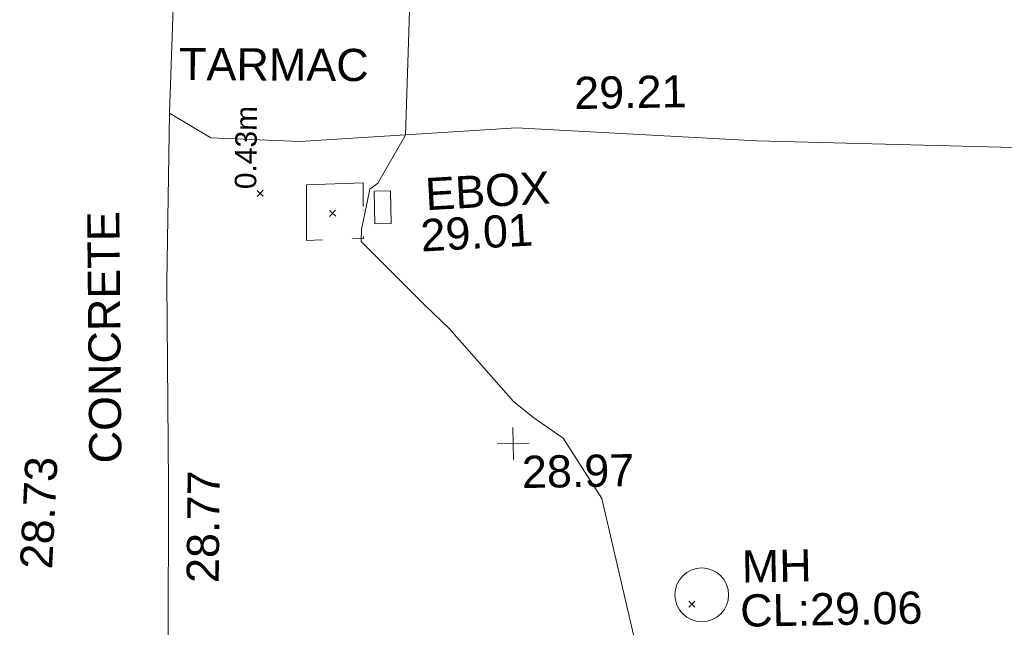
# Model space of a CAD drawing. Header units: millimetres. Extents: x -287732 to 520720, y -88450 to 287754.
# Tile 262 of 383: x 17825 to 29308, y 178077 to 185160. Entities that reach past the tile are written whole.
import ezdxf

# ---------------------------------------------------------------- set-up
doc = ezdxf.new("R2010")
doc.units = ezdxf.units.MM
for name, pattern in [('IMPORT-UG_ELEC_QLB2 _2_', [2500, 1500, -300.0000000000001, 0, -50, 150, -300.0000000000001, 0, -200]), ('IMPORT-UG_ELEC_STREET LIGHTING_QLB2 _2_', [2700, 1500, -300.0000000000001, 0, -250, 150, -300.0000000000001, 0, -200]), ('IMPORT-UG_UNIDENTIFIED_QLA _2_', [2350, 1500, -300.0000000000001, 0, -50, 150, -300.0000000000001, 0, -50])]:
    doc.linetypes.add(name, pattern=pattern)
for name, color, linetype, lineweight in [('00_TOPO_DRIVE_WAY', 7, 'Continuous', 9), ('00_TOPO_SURFACE', 7, 'Continuous', 9), ('00_TOPO_SURVEY_TEXT', 7, 'Continuous', 9), ('GEN-TEXT', 7, 'Continuous', 9)]:
    doc.layers.add(name, color=color, linetype=linetype, lineweight=lineweight)
for name, color, linetype, lineweight, true_color in [('00_TOPO_ESB_BOX', 240, 'Continuous', 9, 0xff003f), ('00_TOPO_FOOTPATH', 7, 'Continuous', 9, 0xa50000), ('00_TOPO_LEVEL_SPOT', 7, 'Continuous', 9, 0x666666), ('00_TOPO_SERV_MH', 7, 'Continuous', 9, 0x666666), ('01_DTM_CONTOUR_MNR', 7, 'Continuous', 9, 0xa5a552), ('12333-PUM-2D-U-0001-C01 - Rev2_REVIT IMPORT_dwg', 7, 'Continuous', 9, 0x767676), ('PUM-ELECTRIC-QLB2', 1, 'IMPORT-UG_ELEC_QLB2 _2_', 9, 0xff0000), ('PUM-UNIDENTIFIED UTILITIES-QLA', 7, 'IMPORT-UG_UNIDENTIFIED_QLA _2_', 9, 0x52a500)]:
    doc.layers.add(name, color=color, linetype=linetype, lineweight=lineweight, true_color=true_color)
doc.styles.add('Arial_1', font='arial.ttf', dxfattribs={"height": 250})
doc.styles.add('Swis721 Lt BT_2', font='swissl.ttf', dxfattribs={"height": 375})

# ---------------------------------------------------------------- blocks, each defined once
blk = doc.blocks.new('12333-PUM-2D-U-0001-C01 - Rev2_REVIT IMPORT_dwg_MM-2077200-Site Location Plan Proposed')
at = {"layer": '00_TOPO_LEVEL_SPOT', "color": 254, "true_color": 0xcccccc, "flags": 128}
for points in [[(500.0000000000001, 0), (0, 0), (0, 500.0000000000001)], [(0, -500.0000000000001), (0, 0), (-500.0000000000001, 0)]]:
    blk.add_lwpolyline(points, dxfattribs=at)
blk = doc.blocks.new('12333-PUM-2D-U-0001-C01 - Rev2_REVIT IMPORT_dwg_MGS62954_T2_Galway_ITM_3d_Rev1-2077680-Site Location Plan Proposed')
at = {"layer": '00_TOPO_DRIVE_WAY', "color": 254, "true_color": 0xcccccc, "flags": 128}
blk.add_lwpolyline([(533950862.2703093, 725738649.9250047), (533949572.9945023, 725738536.7528106), (533947723.2392966, 725738499.4396844), (533946396.9614592, 725738459.2854577), (533941871.6936597, 725738359.3006822), (533936372.9219523, 725738473.0361657), (533931579.9965787, 725738680.4198532), (533928785.8331761, 725738882.7086323), (533926256.6229934, 725738766.2295657), (533925217.4002548, 725738826.6515307), (533924740.5424624, 725739121.9279413)], dxfattribs=at)
at = {"layer": '00_TOPO_ESB_BOX', "color": 254, "true_color": 0xcccccc}
for p, q in [((533927304.0000001, 725738172.6000001), (533927113.5000001, 725738172.6000001)), ((533927113.5000001, 725738172.6000001), (533927113.5000001, 725737791.6000001)), ((533927304.0000001, 725738172.6000001), (533927304.0000001, 725737791.6000001)), ((533927113.5000001, 725737791.6000001), (533927304.0000001, 725737791.6000001))]:
    blk.add_line(p, q, dxfattribs=at)
at = {"layer": '00_TOPO_FOOTPATH', "color": 254, "true_color": 0xcccccc, "flags": 128}
blk.add_lwpolyline([(533924740.5424624, 725739121.9279413), (533924675.4990678, 725737158.0897944), (533924652.501737, 725734798.8021816), (533924614.8558466, 725732873.9332434), (533924570.0062575, 725731632.1572374)], dxfattribs=at)
at = {"layer": '00_TOPO_SERV_MH', "color": 254, "true_color": 0xcccccc}
blk.add_circle((533930849.0094085, 725733401.0100411), 313.7010544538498, dxfattribs=at)
at = {"layer": '00_TOPO_SURFACE', "color": 254, "true_color": 0xcccccc}
blk.add_line((533924740.5424622, 725739121.9279412), (533924824.6577714, 725740739.8871571), dxfattribs=at)
at = {"layer": '01_DTM_CONTOUR_MNR', "color": 254, "true_color": 0xcccccc, "flags": 128}
blk.add_lwpolyline([(533930340, 725731570.0000002), (533929705.1795328, 725734546.0061603), (533929265.6863477, 725735256.8083754), (533928928.0861247, 725735497.7033494), (533928694.7821859, 725735694.5313089), (533927963.8750001, 725736553.2656249), (533927667.7112389, 725736846.5709599), (533926950.8977405, 725737589.2515465), (533926954.5004421, 725737733.3244916), (533926995.0837321, 725737894.9003191), (533927061.8181818, 725738197.2727274), (533927154.3290752, 725738263.7759954), (533927490.0000001, 725738820.0000001), (533927580.0000001, 725740630.0000001), (533928494.9898551, 725741982.156976), (533930026.7013131, 725743849.7961645), (533930245.9520725, 725744093.0649126), (533930992.9834218, 725745290.3055971), (533932435.158172, 725748539.2834308), (533932648.2095386, 725748986.6757722), (533932700.0000001, 725749050.0000001), (533933553.9565516, 725750068.6999527), (533933676.4213721, 725750392.2415762)], dxfattribs=at)
at = {"xscale": 0.375, "yscale": 0.375, "zscale": 0.375}
blk.add_blockref('12333-PUM-2D-U-0001-C01 - Rev2_REVIT IMPORT_dwg_MM-2077200-Site Location Plan Proposed', (533928682.2446521, 725735204.3081223), dxfattribs=at)
at = {"layer": '00_TOPO_DRIVE_WAY', "color": 251, "true_color": 0x666666, "insert": (533929463.7833302, 725739463.6232133), "char_height": 375, "width": 1495.902363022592, "attachment_point": 1, "line_spacing_factor": 1.005061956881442, "style": 'Swis721 Lt BT_2'}
blk.add_mtext('29.21', dxfattribs=at)
at = {"layer": '00_TOPO_ESB_BOX', "color": 251, "true_color": 0x666666, "char_height": 375, "attachment_point": 1, "rotation": 2.1319325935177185, "line_spacing_factor": 1.005061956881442, "style": 'Swis721 Lt BT_2'}
for s, insert, width in [('EBOX', (533927699.4546414, 725738314.9196291), 1619.373669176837), ('29.01', (533927636.9110932, 725737833.9998381), 1495.902363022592)]:
    blk.add_mtext(s, dxfattribs=dict(at, insert=insert, width=width))
at = {"layer": '00_TOPO_FOOTPATH', "color": 251, "true_color": 0x666666, "char_height": 375, "width": 1495.902363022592, "attachment_point": 1, "line_spacing_factor": 1.005061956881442, "style": 'Swis721 Lt BT_2'}
for s, insert, rotation in [('28.73', (533922904.1089423, 725733850.6055946), 86.15520037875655), ('28.77', (533924844.3264813, 725733646.108439), 88.42658077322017)]:
    blk.add_mtext(s, dxfattribs=dict(at, insert=insert, rotation=rotation))
at = {"layer": '00_TOPO_LEVEL_SPOT', "insert": (533928777.2808528, 725735056.9102244), "char_height": 375, "width": 1495.902363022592, "attachment_point": 1, "line_spacing_factor": 1.005061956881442, "style": 'Swis721 Lt BT_2'}
blk.add_mtext('28.97', dxfattribs=at)
at = {"layer": '00_TOPO_SERV_MH', "char_height": 375, "attachment_point": 1, "line_spacing_factor": 1.005061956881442, "style": 'Swis721 Lt BT_2'}
for s, insert, width in [('MH', (533931321.9457728, 725733910.5899504), 949.779278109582), ('CL:29.06', (533931294.1253603, 725733396.2296079), 2440.932744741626)]:
    blk.add_mtext(s, dxfattribs=dict(at, insert=insert, width=width))
at = {"layer": '00_TOPO_SURVEY_TEXT', "color": 251, "true_color": 0x666666, "char_height": 375, "attachment_point": 1, "line_spacing_factor": 1.005061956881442, "style": 'Swis721 Lt BT_2'}
for s, insert, width, rotation in [('TARMAC', (533924866.8437606, 725739883.1870908), 2450.430537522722, 358.6634200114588), ('CONCRETE', (533923735.1814401, 725735055.7936487), 3286.236302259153, 89.4985765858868)]:
    blk.add_mtext(s, dxfattribs=dict(at, insert=insert, width=width, rotation=rotation))
blk = doc.blocks.new('12333-PUM-2D-U-0001-C01 - Rev2_REVIT IMPORT_dwg-1620468-Site Location Plan Proposed')
at = {"layer": 'GEN-TEXT', "color": 253, "true_color": 0xaaaaaa}
for p, q in [((284665.9948137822, 122281.2884822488), (284736.7054919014, 122351.999160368)), ((284736.7054919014, 122281.2884822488), (284665.9948137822, 122351.999160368)), ((285507.9948138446, 122033.2884822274), (285578.7054919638, 122103.9991603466)), ((285578.7054919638, 122033.2884822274), (285507.9948138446, 122103.9991603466)), ((289615.994813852, 117404.2884822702), (289686.7054919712, 117474.9991603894)), ((289686.7054919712, 117404.2884822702), (289615.994813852, 117474.9991603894))]:
    blk.add_line(p, q, dxfattribs=at)
at = {"layer": 'PUM-UNIDENTIFIED UTILITIES-QLA', "color": 9, "true_color": 0xc5e1aa, "flags": 128}
blk.add_lwpolyline([(285906.3501529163, 122417.6438213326), (285243.3501528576, 122407.6438213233), (285233.3501528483, 121758.6438213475), (285896.3501530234, 121768.6438213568)], close=True, dxfattribs=at)
blk.add_blockref('12333-PUM-2D-U-0001-C01 - Rev2_REVIT IMPORT_dwg_MGS62954_T2_Galway_ITM_3d_Rev1-2077680-Site Location Plan Proposed', (-533641079.6498471, -725615854.3561786))
at = {"layer": 'PUM-ELECTRIC-QLB2', "insert": (284420.0807258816, 122857.1097515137), "char_height": 250, "width": 1160.025439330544, "attachment_point": 2, "rotation": 88.38861004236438, "line_spacing_factor": 0.9417779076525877, "style": 'Arial_1'}
blk.add_mtext('0.43m', dxfattribs=at)

msp = doc.modelspace()

# ---------------------------------------------------------------- block references
at = {"layer": '12333-PUM-2D-U-0001-C01 - Rev2_REVIT IMPORT_dwg', "color": 254, "linetype": 'IMPORT-UG_ELEC_STREET LIGHTING_QLB2 _2_', "true_color": 0xffd4d4, "rotation": 0.9999999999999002}
msp.add_blockref('12333-PUM-2D-U-0001-C01 - Rev2_REVIT IMPORT_dwg-1620468-Site Location Plan Proposed', (-261895.0770586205, 55869.5817132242), dxfattribs=at)

doc.saveas('drawing.dxf')
